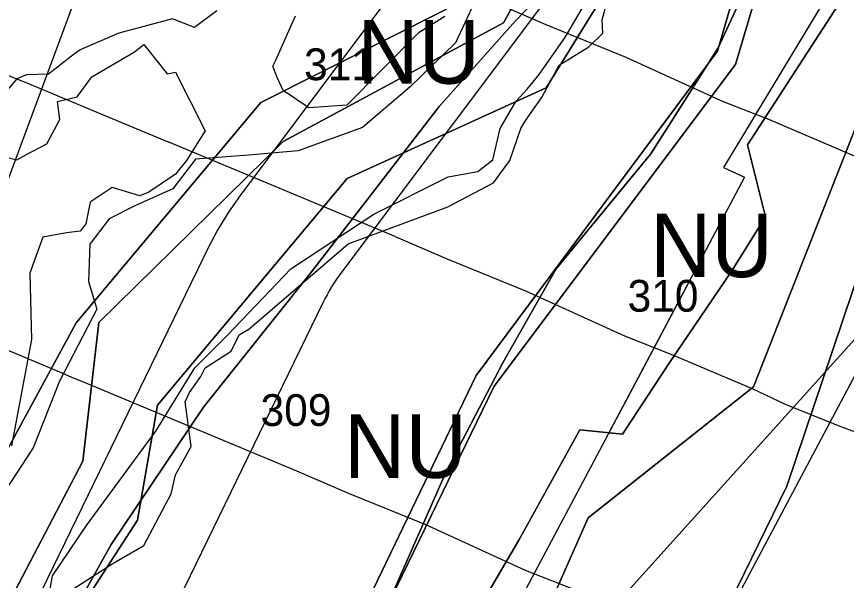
# Model space of a CAD drawing. Extents: x -690419 to -685080, y -987825 to -981190.
# Drawn here: x -686660 to -686529.4, y -986696.1 to -986607.4 of the extents above; entities that cross this region are included whole.
import ezdxf

# ---------------------------------------------------------------- set-up
doc = ezdxf.new("R2010")
doc.units = 0
for name, color, linetype in [('BP VTL plynovodu a RS (S)', 7, 'Continuous'), ('BPEJ (S) - hranice', 7, 'Continuous'), ('BPEJ I-II ochrana', 7, 'Continuous'), ('Lesy hospodářské', 7, 'Continuous'), ('OP elektro VN (S)', 7, 'Continuous'), ('OP lesa 30 m (S)', 7, 'Continuous'), ('OP lesa 50 m (S)', 7, 'Continuous'), ('OP silnic (S)', 7, 'Continuous'), ('Plochy přírodní všeobecné NU (S)', 7, 'Continuous'), ('Plochy vodní a vodnich toku WT (S)', 7, 'Continuous'), ('Plochy zemědělské všeobecné AU (S)', 7, 'Continuous'), ('Plynovod VTL (S)', 7, 'Continuous'), ('Regulacni bloky_ID', 7, 'Continuous'), ('Regulační bloky STABILIZOVANÉ (S)', 7, 'Continuous'), ('Regulační bloky STABILIZOVANÉ (S) TIS', 7, 'Continuous'), ('Regulační kódy STABILIZOVANÉ (S)', 7, 'Continuous'), ('USES LBC (S)', 7, 'Continuous'), ('USES_ŠRAFY (S)', 7, 'Continuous'), ('Záplavové území aktivní zóna (S)', 7, 'Continuous'), ('Záplavové území Q100 (S)', 7, 'Continuous')]:
    doc.layers.add(name, color=color, linetype=linetype)

msp = doc.modelspace()

# ---------------------------------------------------------------- linework, layer by layer
at = {"layer": 'BP VTL plynovodu a RS (S)'}
for points in [[(-686459.96, -986657.15), (-686465.54, -986655), (-686479.98, -986648.98), (-686498.1, -986641.66), (-686507.73, -986637.62), (-686516.3, -986634.41), (-686523.1, -986631.69), (-686527.8, -986629.48), (-686541.67, -986623.56), (-686548.78, -986620.78), (-686564.1, -986613.79), (-686576.67, -986608.68), (-686582.88, -986605.99), (-686584.4, -986605.32), (-686584.7, -986605.19)], [(-686750.74, -986624.46), (-686743.44, -986627.76), (-686739.64, -986629.27), (-686707.68, -986641.58), (-686706.16, -986642.22), (-686703.23, -986643.44), (-686691.19, -986647.87), (-686673.45, -986654.89), (-686662.8, -986659.31), (-686653.28, -986663.29), (-686651.5, -986664.04), (-686651.38, -986664.09)], [(-686651.38, -986664.09), (-686649.65, -986664.81), (-686615.98, -986678.83)], [(-686615.98, -986678.83), (-686607.67, -986682.44), (-686595.76, -986687.27), (-686580, -986694.47), (-686571.95, -986697.62), (-686560.58, -986702.46), (-686555.08, -986705.07), (-686545.18, -986709.03), (-686537.23, -986712), (-686528.56, -986715.64), (-686510.36, -986722.98), (-686497.71, -986728.26), (-686495.41, -986738.08), (-686490.22, -986757.06)]]:
    msp.add_lwpolyline(points, dxfattribs=at)
at = {"layer": 'BPEJ (S) - hranice'}
for points in [[(-686624.5, -986197.5), (-686582, -986265), (-686552.5, -986323), (-686531, -986377.5), (-686525.5, -986404.5), (-686516.5, -986485.5), (-686509.91, -986527.61), (-686509.56, -986557.03), (-686518.77, -986581.84), (-686523.65, -986591.75), (-686529.41, -986603.45), (-686545, -986627.55), (-686542.16, -986638.89), (-686547.48, -986647.4), (-686557.23, -986661.75), (-686564.67, -986673.09), (-686571.4, -986672.38), (-686580.97, -986689.75), (-686595.5, -986714.56), (-686608.97, -986738.66), (-686620.84, -986764.35)], [(-686620.84, -986764.35), (-686608.97, -986738.66), (-686595.5, -986714.56), (-686580.97, -986689.75), (-686571.4, -986672.38), (-686564.67, -986673.09), (-686557.23, -986661.75), (-686547.48, -986647.4), (-686542.16, -986638.89), (-686545, -986627.55), (-686529.41, -986603.45), (-686523.65, -986591.75), (-686518.77, -986581.84), (-686509.56, -986557.03), (-686508.14, -986566.6), (-686512.04, -986593.18), (-686518.77, -986623.66), (-686526.92, -986645.98), (-686533.1, -986664.31), (-686538.8, -986681.24), (-686554.39, -986713.14), (-686566.44, -986738.3), (-686581.15, -986770.38)], [(-686629.35, -986762.93), (-686618.54, -986738.3), (-686607.91, -986716.68), (-686602.24, -986701.85), (-686600.46, -986697.19), (-686592.31, -986678.76), (-686583.45, -986661.75), (-686575.12, -986647.05), (-686560.24, -986628.97), (-686549.61, -986612.31), (-686536.85, -986584.67), (-686532.24, -986572.27), (-686530.82, -986564.47), (-686549.96, -986577.58), (-686565.91, -986591.76), (-686581.5, -986608.06), (-686593.55, -986621.53), (-686613.75, -986647.75), (-686630.59, -986668.84), (-686645.12, -986690.46), (-686651.5, -986701.8), (-686661.42, -986717.39), (-686677.01, -986738.3), (-686697.75, -986765.41)], [(-686697.75, -986765.41), (-686677.01, -986738.3), (-686661.42, -986717.39), (-686651.5, -986701.8), (-686645.12, -986690.46), (-686630.59, -986668.84), (-686613.75, -986647.75), (-686593.55, -986621.53), (-686581.5, -986608.06), (-686565.91, -986591.76), (-686549.96, -986577.58), (-686530.82, -986564.47), (-686532.24, -986572.27), (-686536.85, -986584.67), (-686549.61, -986612.31), (-686560.24, -986628.97), (-686575.12, -986647.05), (-686583.45, -986661.75), (-686592.31, -986678.76), (-686600.46, -986697.19), (-686602.24, -986701.85), (-686607.91, -986716.68), (-686618.54, -986738.3), (-686629.35, -986762.93)], [(-686581.15, -986770.38), (-686566.44, -986738.3), (-686554.39, -986713.14), (-686538.8, -986681.24), (-686533.1, -986664.31), (-686526.92, -986645.98), (-686518.77, -986623.66), (-686512.04, -986593.18), (-686508.14, -986566.6), (-686493.61, -986599.2), (-686487.23, -986611.25), (-686475.89, -986633.58), (-686465.97, -986648.82), (-686459.41, -986662.82), (-686444.53, -986681.24), (-686428.58, -986697.9), (-686413.34, -986713.5), (-686391.37, -986730.86), (-686375.24, -986744.51)]]:
    msp.add_lwpolyline(points, dxfattribs=at)
at = {"layer": 'BPEJ I-II ochrana'}
for p, q in [((-686524.77, -986591.31), (-686548.81, -986631.14)), ((-686583.38, -986608.38), (-686575.7, -986594.43)), ((-686618.08, -986627.04), (-686583.38, -986608.38)), ((-686647.08, -986655.49), (-686618.08, -986627.04)), ((-686599.19, -986628.85), (-686608, -986632.87)), ((-686548.81, -986631.14), (-686545.48, -986632.64)), ((-686608, -986632.87), (-686637.86, -986668.52)), ((-686545.48, -986632.64), (-686566.84, -986672.86)), ((-686649.57, -986677.34), (-686647.08, -986655.49)), ((-686637.86, -986668.52), (-686640.47, -986683.54)), ((-686661.37, -986699.87), (-686649.57, -986677.34))]:
    msp.add_line(p, q, dxfattribs=at)
for points in [[(-686566.84, -986672.86), (-686564.67, -986673.09), (-686557.23, -986661.75), (-686547.48, -986647.4), (-686542.16, -986638.89), (-686545, -986627.55), (-686529.41, -986603.45), (-686523.65, -986591.75), (-686518.77, -986581.84), (-686510.44, -986559.41)], [(-686509.82, -986578.02), (-686512.04, -986593.18), (-686518.77, -986623.66), (-686526.92, -986645.98), (-686533.1, -986664.31), (-686538.8, -986681.24), (-686554.39, -986713.14), (-686566.44, -986738.3), (-686581.15, -986770.38), (-686592.19, -986791.69)], [(-686640.47, -986683.54), (-686630.59, -986668.84), (-686613.75, -986647.75), (-686599.19, -986628.85)]]:
    msp.add_lwpolyline(points, dxfattribs=at)
at = {"layer": 'Lesy hospodářské'}
for points in [[(-686523.48, -986463.86), (-686521.13, -986543.48), (-686517.08, -986543.59), (-686518.23, -986552.13), (-686514.6, -986555.75), (-686520.7, -986581.19), (-686524.77, -986591.31), (-686548.81, -986631.14), (-686545.48, -986632.64), (-686548.74, -986638.78), (-686561.29, -986662.42), (-686615.53, -986764.56)], [(-686621.89, -986748.01), (-686617.44, -986732.54), (-686584.85, -986665.54), (-686576.37, -986654.23), (-686560.59, -986633.17), (-686546.91, -986614.92), (-686539.48, -986589.87), (-686532.26, -986564.85), (-686529.76, -986542.24), (-686530.23, -986465.49)]]:
    msp.add_lwpolyline(points, dxfattribs=at)
at = {"layer": 'OP elektro VN (S)'}
msp.add_lwpolyline([(-686617.65, -986333.36), (-686528.05, -986384.45), (-686368.92, -986481.3), (-686546.23, -986678.22), (-686652.77, -986796.5), (-686700.55, -986741.73)], dxfattribs=at)
at = {"layer": 'OP lesa 30 m (S)'}
msp.add_line((-686611.83, -986652.42), (-686644.42, -986719.42), dxfattribs=at)
for points in [[(-686559.77, -986540.68), (-686561.8, -986559), (-686568.27, -986581.45), (-686574.14, -986601.23), (-686608.86, -986647.55)], [(-686589.69, -986780.23), (-686588.58, -986777.78), (-686518.98, -986646.71)]]:
    msp.add_lwpolyline(points, dxfattribs=at)
msp.add_arc((-686584.85, -986665.54), 30, 143.1482, 154.0609, dxfattribs=at)
at = {"layer": 'OP lesa 50 m (S)'}
msp.add_lwpolyline([(-686580.14, -986481.1), (-686579.78, -986539.64), (-686581.49, -986555.1), (-686587.47, -986575.83), (-686592.3, -986592.11), (-686600.6, -986603.18), (-686616.38, -986624.24), (-686624.86, -986635.55), (-686626.68, -986638.15), (-686628.34, -986640.86), (-686629.81, -986643.67), (-686662.4, -986710.67), (-686664.12, -986714.63), (-686665.49, -986718.72), (-686669.56, -986732.84), (-686670.39, -986735.24), (-686672.92, -986739.89), (-686674.82, -986743.79)], dxfattribs=at)
at = {"layer": 'OP silnic (S)'}
msp.add_lwpolyline([(-686713.83, -986768.32), (-686683.76, -986692.13), (-686664.26, -986640.8), (-686648.29, -986597.75), (-686647.36, -986595.03), (-686639.29, -986568.68), (-686638.81, -986567.03), (-686631.26, -986539.02), (-686630.59, -986536.21), (-686625.06, -986509.69)], dxfattribs=at)
at = {"layer": 'Plochy přírodní všeobecné NU (S)'}
for points in [[(-686568.13, -986540.44), (-686551.76, -986537.38), (-686538.55, -986540.3), (-686538.67, -986550.05), (-686554.43, -986549.86), (-686575.7, -986594.43), (-686583.38, -986608.38), (-686618.08, -986627.04), (-686647.08, -986655.49), (-686649.57, -986677.34), (-686661.37, -986699.87), (-686672.14, -986695.11), (-686650.65, -986655.58), (-686621.61, -986620.87), (-686592.36, -986606.2), (-686573.81, -986569.28)], [(-686529.76, -986542.24), (-686518.23, -986552.13), (-686514.6, -986555.75), (-686509.24, -986560.47), (-686507.21, -986559.72), (-686509.94, -986575.81), (-686511.01, -986578.37), (-686521.37, -986607.92), (-686544.09, -986665.61), (-686570.06, -986686.25), (-686586.61, -986723.58), (-686606.32, -986767.03), (-686617.03, -986767.88), (-686628.97, -986763.74), (-686624.52, -986755.54), (-686621.89, -986748.01), (-686617.44, -986732.54), (-686584.85, -986665.54), (-686546.91, -986614.92), (-686539.48, -986589.87), (-686532.26, -986564.85)]]:
    msp.add_lwpolyline(points, close=True, dxfattribs=at)
msp.add_lwpolyline([(-686653.58, -986742.54), (-686665.7, -986735.44), (-686678.35, -986732.97), (-686683.35, -986732.92), (-686683.38, -986736.82), (-686686.11, -986736.82), (-686685.88, -986729.98), (-686670.75, -986725.07), (-686660.93, -986717.42), (-686641.01, -986686.64), (-686637.86, -986668.52), (-686608, -986632.87), (-686576.68, -986618.58), (-686565.92, -986601.15), (-686561.95, -986581.11), (-686547.17, -986567.66), (-686541.35, -986566.19), (-686537.28, -986565.66), (-686542.74, -986588.77), (-686549.72, -986612.83), (-686587.69, -986663.84), (-686620.08, -986731.12), (-686624.43, -986746.77)], dxfattribs=at)
at = {"layer": 'Plochy vodní a vodnich toku WT (S)'}
for points in [[(-686636.01, -986217.82), (-686624.7, -986261.38), (-686619.99, -986268), (-686589.89, -986276.07), (-686584.5, -986302.4), (-686568.63, -986323.94), (-686553.27, -986362.5), (-686549.98, -986397.14), (-686537.43, -986399.99), (-686534.21, -986418.86), (-686547.77, -986439.87), (-686530.23, -986465.49), (-686529.76, -986542.24), (-686532.26, -986564.85), (-686539.48, -986589.87), (-686546.91, -986614.92), (-686584.85, -986665.54), (-686617.44, -986732.54), (-686621.89, -986748.01)], [(-686661.37, -986699.87), (-686649.57, -986677.34), (-686647.08, -986655.49), (-686618.08, -986627.04), (-686583.38, -986608.38), (-686575.7, -986594.43), (-686554.43, -986549.86), (-686538.67, -986550.05), (-686537.77, -986479.73)], [(-686624.43, -986746.77), (-686620.08, -986731.12), (-686587.69, -986663.84), (-686549.72, -986612.83), (-686542.74, -986588.77), (-686537.28, -986565.66), (-686541.35, -986566.19), (-686547.17, -986567.66), (-686561.95, -986581.11), (-686565.92, -986601.15), (-686576.68, -986618.58), (-686608, -986632.87), (-686637.86, -986668.52), (-686641.01, -986686.64), (-686660.93, -986717.42)]]:
    msp.add_lwpolyline(points, dxfattribs=at)
at = {"layer": 'Plochy zemědělské všeobecné AU (S)'}
for points in [[(-686606.32, -986767.03), (-686586.61, -986723.58), (-686570.06, -986686.25), (-686544.09, -986665.61), (-686521.37, -986607.92), (-686511.01, -986578.37), (-686509.94, -986575.81), (-686507.21, -986559.72), (-686500.18, -986527.22), (-686496.06, -986497.96), (-686514.16, -986429.75), (-686515.94, -986427.04), (-686524.3, -986419.33), (-686524.34, -986415.16), (-686528.35, -986396.6), (-686500.34, -986381.89), (-686447.97, -986349.69), (-686430.95, -986378.9), (-686429.73, -986381.17), (-686358.16, -986514.85), (-686350.93, -986531.45), (-686285.51, -986658.91), (-686317.15, -986737.15), (-686335.84, -986780.59)], [(-686537.77, -986479.73), (-686538.55, -986540.3), (-686551.76, -986537.38), (-686568.13, -986540.44), (-686573.81, -986569.28), (-686592.36, -986606.2), (-686621.61, -986620.87), (-686650.65, -986655.58), (-686672.14, -986695.11), (-686705.63, -986680.32), (-686719.78, -986673.5), (-686711.68, -986654.16), (-686701.4, -986629.61), (-686679.91, -986568.27), (-686676.51, -986555.42), (-686667.92, -986522.94)]]:
    msp.add_lwpolyline(points, dxfattribs=at)
at = {"layer": 'Plynovod VTL (S)'}
for points in [[(-686734.72, -986587.81), (-686727.83, -986590.92), (-686725.08, -986592.01), (-686692.77, -986604.46), (-686690.72, -986605.32), (-686688.61, -986606.2), (-686676.93, -986610.49), (-686672.35, -986612.3), (-686658.41, -986617.82), (-686647.41, -986622.39), (-686636.06, -986627.14)], [(-686600.34, -986642.01), (-686636.06, -986627.14)], [(-686600.34, -986642.01), (-686592.17, -986645.56), (-686579.93, -986650.53), (-686564.39, -986657.62), (-686556.81, -986660.59), (-686544.19, -986665.97)], [(-686544.19, -986665.97), (-686539.09, -986668.38), (-686530.74, -986671.72), (-686522.48, -986674.81), (-686513.33, -986678.65), (-686495.17, -986685.98), (-686480.44, -986692.13), (-686474.34, -986694.48), (-686468.24, -986698.6), (-686464.95, -986701.63), (-686464.1, -986702.42), (-686460.58, -986711.44), (-686456.63, -986728.23), (-686451.63, -986746.55)]]:
    msp.add_lwpolyline(points, dxfattribs=at)
at = {"layer": 'Regulační bloky STABILIZOVANÉ (S)'}
for points in [[(-686636.01, -986217.82), (-686624.7, -986261.38), (-686619.99, -986268), (-686589.89, -986276.07), (-686584.5, -986302.4), (-686568.63, -986323.94), (-686553.27, -986362.5), (-686549.98, -986397.14), (-686537.43, -986399.99), (-686534.21, -986418.86), (-686547.77, -986439.87), (-686530.23, -986465.49), (-686529.76, -986542.24), (-686532.26, -986564.85), (-686539.48, -986589.87), (-686546.91, -986614.92), (-686584.85, -986665.54), (-686617.44, -986732.54), (-686621.89, -986748.01)], [(-686606.32, -986767.03), (-686586.61, -986723.58), (-686570.06, -986686.25), (-686544.09, -986665.61), (-686521.37, -986607.92), (-686511.01, -986578.37), (-686509.94, -986575.81), (-686507.21, -986559.72), (-686500.18, -986527.22), (-686496.06, -986497.96), (-686514.16, -986429.75), (-686515.94, -986427.04), (-686524.3, -986419.33), (-686524.34, -986415.16), (-686528.35, -986396.6), (-686500.34, -986381.89), (-686447.97, -986349.69), (-686430.95, -986378.9), (-686429.73, -986381.17), (-686358.16, -986514.85), (-686350.93, -986531.45), (-686285.51, -986658.91), (-686317.15, -986737.15), (-686335.84, -986780.59)], [(-686537.77, -986479.73), (-686538.55, -986540.3), (-686551.76, -986537.38), (-686568.13, -986540.44), (-686573.81, -986569.28), (-686592.36, -986606.2), (-686621.61, -986620.87), (-686650.65, -986655.58), (-686672.14, -986695.11), (-686705.63, -986680.32), (-686719.78, -986673.5), (-686711.68, -986654.16), (-686701.4, -986629.61), (-686679.91, -986568.27), (-686676.51, -986555.42), (-686667.92, -986522.94)], [(-686661.37, -986699.87), (-686649.57, -986677.34), (-686647.08, -986655.49), (-686618.08, -986627.04), (-686583.38, -986608.38), (-686575.7, -986594.43), (-686554.43, -986549.86), (-686538.67, -986550.05), (-686537.77, -986479.73)], [(-686653.58, -986742.54), (-686665.7, -986735.44), (-686678.35, -986732.97), (-686683.35, -986732.92), (-686683.38, -986736.82), (-686686.11, -986736.82), (-686685.88, -986729.98), (-686670.75, -986725.07), (-686660.93, -986717.42), (-686641.01, -986686.64), (-686637.86, -986668.52), (-686608, -986632.87), (-686576.68, -986618.58), (-686565.92, -986601.15), (-686561.95, -986581.11), (-686547.17, -986567.66), (-686541.35, -986566.19), (-686537.28, -986565.66), (-686542.74, -986588.77), (-686549.72, -986612.83), (-686587.69, -986663.84), (-686620.08, -986731.12), (-686624.43, -986746.77)], [(-686624.43, -986746.77), (-686620.08, -986731.12), (-686587.69, -986663.84), (-686549.72, -986612.83), (-686542.74, -986588.77), (-686537.28, -986565.66), (-686541.35, -986566.19), (-686547.17, -986567.66), (-686561.95, -986581.11), (-686565.92, -986601.15), (-686576.68, -986618.58), (-686608, -986632.87), (-686637.86, -986668.52), (-686641.01, -986686.64), (-686660.93, -986717.42)]]:
    msp.add_lwpolyline(points, dxfattribs=at)
for points in [[(-686568.13, -986540.44), (-686551.76, -986537.38), (-686538.55, -986540.3), (-686538.67, -986550.05), (-686554.43, -986549.86), (-686575.7, -986594.43), (-686583.38, -986608.38), (-686618.08, -986627.04), (-686647.08, -986655.49), (-686649.57, -986677.34), (-686661.37, -986699.87), (-686672.14, -986695.11), (-686650.65, -986655.58), (-686621.61, -986620.87), (-686592.36, -986606.2), (-686573.81, -986569.28)], [(-686529.76, -986542.24), (-686518.23, -986552.13), (-686514.6, -986555.75), (-686509.24, -986560.47), (-686507.21, -986559.72), (-686509.94, -986575.81), (-686511.01, -986578.37), (-686521.37, -986607.92), (-686544.09, -986665.61), (-686570.06, -986686.25), (-686586.61, -986723.58), (-686606.32, -986767.03), (-686617.03, -986767.88), (-686628.97, -986763.74), (-686624.52, -986755.54), (-686621.89, -986748.01), (-686617.44, -986732.54), (-686584.85, -986665.54), (-686546.91, -986614.92), (-686539.48, -986589.87), (-686532.26, -986564.85)]]:
    msp.add_lwpolyline(points, close=True, dxfattribs=at)
at = {"layer": 'Regulační bloky STABILIZOVANÉ (S) TIS'}
msp.add_line((-686660.93, -986717.42), (-686641.01, -986686.64), dxfattribs=at)
for points in [[(-686554.43, -986549.86), (-686575.7, -986594.43), (-686583.38, -986608.38)], [(-686621.89, -986748.01), (-686617.44, -986732.54), (-686584.85, -986665.54), (-686546.91, -986614.92), (-686539.48, -986589.87), (-686532.26, -986564.85)], [(-686537.28, -986565.66), (-686542.74, -986588.77), (-686549.72, -986612.83), (-686587.69, -986663.84), (-686620.08, -986731.12)], [(-686608, -986632.87), (-686576.68, -986618.58), (-686565.92, -986601.15)], [(-686583.38, -986608.38), (-686618.08, -986627.04), (-686647.08, -986655.49)], [(-686641.01, -986686.64), (-686637.86, -986668.52), (-686608, -986632.87)], [(-686647.08, -986655.49), (-686649.57, -986677.34), (-686661.37, -986699.87)]]:
    msp.add_lwpolyline(points, dxfattribs=at)
at = {"layer": 'USES LBC (S)'}
msp.add_lwpolyline([(-686606.32, -986767.03), (-686586.61, -986723.58), (-686570.06, -986686.25), (-686544.09, -986665.61), (-686521.37, -986607.92), (-686511.01, -986578.37), (-686509.94, -986575.81), (-686507.21, -986559.72), (-686509.24, -986560.47), (-686514.6, -986555.75), (-686518.23, -986552.13), (-686529.76, -986542.24), (-686551.76, -986537.38), (-686568.13, -986540.44), (-686573.81, -986569.28), (-686592.36, -986606.2), (-686621.61, -986620.87), (-686650.65, -986655.58), (-686672.14, -986695.11)], dxfattribs=at)
at = {"layer": 'USES_ŠRAFY (S)'}
msp.add_lwpolyline([(-686606.32, -986767.03), (-686586.61, -986723.58), (-686570.06, -986686.25), (-686544.09, -986665.61), (-686521.37, -986607.92), (-686511.01, -986578.37), (-686509.94, -986575.81), (-686507.21, -986559.72), (-686509.24, -986560.47), (-686514.6, -986555.75), (-686518.23, -986552.13), (-686529.76, -986542.24), (-686551.76, -986537.38), (-686568.13, -986540.44), (-686573.81, -986569.28), (-686592.36, -986606.2), (-686621.61, -986620.87), (-686650.65, -986655.58), (-686672.14, -986695.11)], dxfattribs=at)
at = {"layer": 'Záplavové území aktivní zóna (S)'}
for points in [[(-686587.91, -986605), (-686590.95, -986611.51), (-686598.07, -986618.45), (-686605.58, -986624.8), (-686615.7, -986628.51), (-686623.49, -986629.2), (-686631.85, -986629.83), (-686635.44, -986634.5), (-686641.53, -986637.22), (-686645.45, -986639.18), (-686648.49, -986643.2), (-686648.71, -986649.08), (-686647.41, -986653.43), (-686653.28, -986664.74), (-686657.39, -986675.23), (-686667.39, -986690.38)], [(-686661.06, -986715.94), (-686659.71, -986709.55), (-686656.84, -986707.13), (-686655.78, -986703.36), (-686654.35, -986695.36), (-686649.02, -986687.46), (-686638.09, -986672.61), (-686631.97, -986662.66), (-686626.82, -986657.51), (-686616.86, -986647.08), (-686603.79, -986638.45), (-686592.12, -986632.59), (-686587.44, -986631.77), (-686585.08, -986629.92), (-686583.93, -986625), (-686581.44, -986620.72), (-686579.68, -986618.81), (-686577.79, -986616.48), (-686573.63, -986610.55), (-686570.39, -986605)]]:
    msp.add_lwpolyline(points, dxfattribs=at)
at = {"layer": 'Záplavové území Q100 (S)'}
for points in [[(-686651.9, -986697.92), (-686645, -986693.49), (-686640, -986690.6), (-686635.7, -986682.46), (-686635, -986679.49), (-686632.57, -986675), (-686633.5, -986668), (-686632.81, -986666.54), (-686631.01, -986664.02), (-686630.33, -986662.66), (-686626.27, -986660), (-686625, -986657.44), (-686623.45, -986656.55), (-686607.85, -986643.12), (-686592.18, -986637.31), (-686585, -986633.55), (-686582.42, -986630), (-686580.68, -986625), (-686580, -986623.84), (-686577.32, -986620), (-686574.67, -986615), (-686570, -986612.15), (-686567.76, -986610), (-686567.9, -986607.9), (-686567.1, -986605)], [(-686628.51, -986606.49), (-686632.03, -986609.07), (-686635.48, -986607.74), (-686640, -986608.91), (-686643.95, -986610), (-686650, -986612.61), (-686651.4, -986613.6), (-686655, -986616.44), (-686658.44, -986616.56), (-686660, -986617.15), (-686661.87, -986619.36)], [(-686592.65, -986607.35), (-686596.83, -986610), (-686608.08, -986621.29), (-686614.03, -986621.74), (-686618.07, -986619.01), (-686619.02, -986616.96), (-686619.71, -986615.15), (-686619.22, -986614.23), (-686616.13, -986607.26)], [(-686663.92, -986628.92), (-686660, -986629.91), (-686658.54, -986629.13), (-686655.24, -986627.38), (-686653.22, -986623.55), (-686653.58, -986620.71), (-686650.47, -986620), (-686648.16, -986616.84), (-686641.46, -986612.93), (-686640, -986611.74), (-686636.35, -986616.36), (-686635, -986616.13), (-686630.37, -986625.37), (-686633.27, -986630), (-686635, -986632.18), (-686639.23, -986635), (-686640.6, -986635.6), (-686645, -986634.24), (-686648.43, -986636.57), (-686649.1, -986640), (-686650, -986641.16), (-686652.16, -986641.4), (-686655.89, -986642.06), (-686657.93, -986647.73), (-686657.67, -986658.2), (-686660.83, -986674.92)]]:
    msp.add_lwpolyline(points, dxfattribs=at)

# ---------------------------------------------------------------- texts
at = {"layer": 'Regulacni bloky_ID'}
for s, p in [('311', (-686614.78, -986617.38)), ('310', (-686563.88, -986653.81)), ('309', (-686621.63, -986671.79))]:
    msp.add_text(s, height=5, dxfattribs=at).set_placement(p)
at = {"layer": 'Regulační kódy STABILIZOVANÉ (S)'}
for p in [(-686606.41, -986617.93), (-686560.35, -986648.37), (-686608.5, -986679.96)]:
    msp.add_text('NU', height=10, dxfattribs=at).set_placement(p)

doc.saveas('drawing.dxf')
